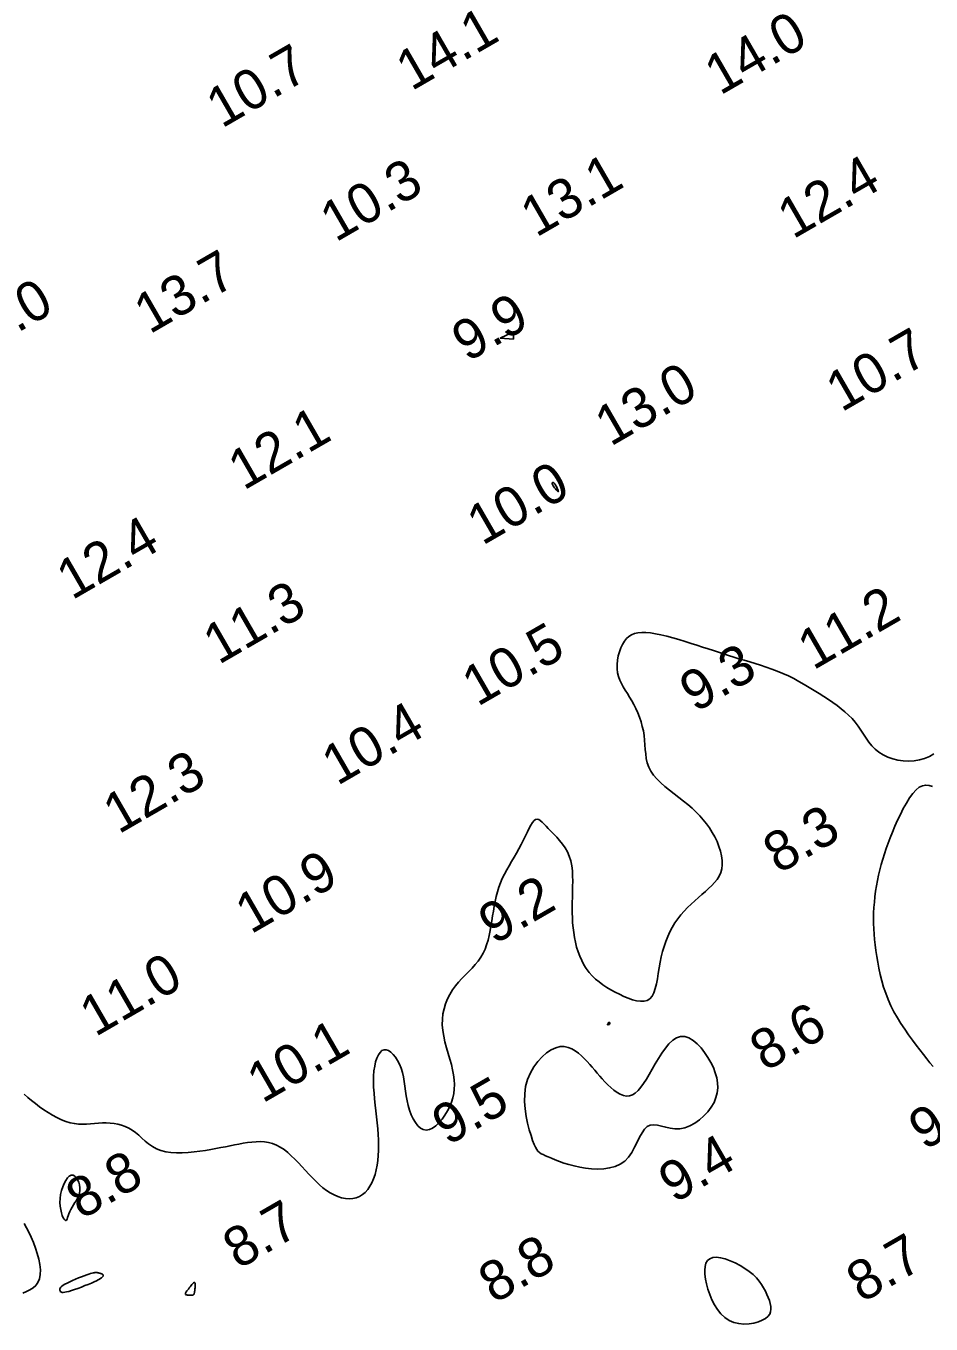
# Model space of a CAD drawing. Extents: x 3024098 to 3056816, y 418252 to 509144.
# Drawn here: x 3036706.3 to 3036819.7, y 419831.5 to 419994.1 of the extents above; entities that cross this region are included whole.
import ezdxf

# ---------------------------------------------------------------- set-up
doc = ezdxf.new("R2010")
doc.units = 0
doc.layers.add('V-CHAN-CONT-EL10', color=7, linetype='Continuous')
doc.layers.add('V-TOPO-SOUN-0911', color=7, linetype='Continuous')

msp = doc.modelspace()

# ---------------------------------------------------------------- linework, layer by layer
at = {"layer": 'V-CHAN-CONT-EL10'}
for points in [[(3036765.7, 419955.04), (3036767.36, 419954.93), (3036767.38, 419955.85)], [(3036772.25, 419936.96), (3036772.24, 419936.93), (3036772.23, 419936.9), (3036772.23, 419936.85), (3036772.24, 419936.79), (3036772.27, 419936.72), (3036772.31, 419936.63), (3036772.36, 419936.53), (3036772.44, 419936.42), (3036772.52, 419936.29), (3036772.62, 419936.17), (3036772.71, 419936.05), (3036772.8, 419935.95), (3036772.88, 419935.87), (3036772.94, 419935.82), (3036772.98, 419935.8), (3036773, 419935.84), (3036772.99, 419935.9), (3036772.96, 419936), (3036772.91, 419936.11), (3036772.85, 419936.24), (3036772.79, 419936.38), (3036772.72, 419936.51), (3036772.65, 419936.63), (3036772.59, 419936.73), (3036772.53, 419936.81), (3036772.48, 419936.87), (3036772.43, 419936.92), (3036772.38, 419936.95), (3036772.34, 419936.97), (3036772.31, 419936.97), (3036772.28, 419936.97)], [(3036779.21, 419869.16), (3036779.22, 419869.18), (3036779.23, 419869.2), (3036779.24, 419869.22), (3036779.25, 419869.24), (3036779.26, 419869.27), (3036779.27, 419869.28), (3036779.29, 419869.3), (3036779.31, 419869.31), (3036779.33, 419869.32), (3036779.35, 419869.33), (3036779.37, 419869.33), (3036779.39, 419869.33), (3036779.41, 419869.32), (3036779.42, 419869.31), (3036779.43, 419869.3), (3036779.44, 419869.28), (3036779.44, 419869.26), (3036779.44, 419869.24), (3036779.44, 419869.21), (3036779.44, 419869.19), (3036779.43, 419869.17), (3036779.43, 419869.14), (3036779.42, 419869.12), (3036779.42, 419869.11), (3036779.41, 419869.09), (3036779.4, 419869.08), (3036779.4, 419869.08), (3036779.39, 419869.07), (3036779.38, 419869.06), (3036779.36, 419869.06), (3036779.34, 419869.05), (3036779.31, 419869.05), (3036779.29, 419869.05), (3036779.26, 419869.04), (3036779.23, 419869.04), (3036779.2, 419869.04), (3036779.18, 419869.04), (3036779.16, 419869.04), (3036779.14, 419869.05), (3036779.14, 419869.05), (3036779.14, 419869.06), (3036779.14, 419869.07), (3036779.15, 419869.08), (3036779.16, 419869.09), (3036779.17, 419869.1), (3036779.19, 419869.12), (3036779.2, 419869.14)], [(3036769.14, 419862.17), (3036769.49, 419862.99), (3036769.92, 419863.75), (3036770.41, 419864.44), (3036770.95, 419865.03), (3036771.52, 419865.53), (3036772.1, 419865.91), (3036772.67, 419866.16), (3036773.21, 419866.29), (3036773.72, 419866.3), (3036774.21, 419866.2), (3036774.67, 419866.02), (3036775.11, 419865.77), (3036775.52, 419865.47), (3036775.9, 419865.14), (3036776.27, 419864.78), (3036776.61, 419864.42), (3036776.94, 419864.06), (3036777.25, 419863.7), (3036777.56, 419863.33), (3036777.87, 419862.97), (3036778.18, 419862.6), (3036778.5, 419862.24), (3036778.84, 419861.87), (3036779.2, 419861.51), (3036779.57, 419861.16), (3036779.96, 419860.83), (3036780.35, 419860.55), (3036780.75, 419860.32), (3036781.15, 419860.17), (3036781.54, 419860.09), (3036781.92, 419860.11), (3036782.28, 419860.24), (3036782.64, 419860.48), (3036782.99, 419860.8), (3036783.33, 419861.2), (3036783.68, 419861.68), (3036784.03, 419862.22), (3036784.39, 419862.82), (3036784.77, 419863.46), (3036785.15, 419864.13), (3036785.56, 419864.82), (3036785.97, 419865.48), (3036786.41, 419866.1), (3036786.86, 419866.65), (3036787.33, 419867.09), (3036787.81, 419867.41), (3036788.31, 419867.57), (3036788.83, 419867.55), (3036789.35, 419867.38), (3036789.88, 419867.07), (3036790.39, 419866.65), (3036790.88, 419866.14), (3036791.33, 419865.56), (3036791.75, 419864.94), (3036792.12, 419864.3), (3036792.43, 419863.66), (3036792.67, 419863.02), (3036792.85, 419862.39), (3036792.95, 419861.76), (3036792.97, 419861.13), (3036792.91, 419860.52), (3036792.75, 419859.9), (3036792.51, 419859.3), (3036792.16, 419858.71), (3036791.73, 419858.14), (3036791.24, 419857.61), (3036790.69, 419857.12), (3036790.09, 419856.71), (3036789.47, 419856.38), (3036788.84, 419856.14), (3036788.22, 419856.01), (3036787.6, 419856), (3036787.02, 419856.07), (3036786.45, 419856.2), (3036785.92, 419856.34), (3036785.41, 419856.45), (3036784.95, 419856.51), (3036784.52, 419856.47), (3036784.14, 419856.3), (3036783.79, 419855.97), (3036783.48, 419855.51), (3036783.18, 419854.95), (3036782.88, 419854.33), (3036782.56, 419853.69), (3036782.2, 419853.05), (3036781.79, 419852.46), (3036781.31, 419851.96), (3036780.74, 419851.57), (3036780.11, 419851.28), (3036779.42, 419851.09), (3036778.69, 419850.98), (3036777.93, 419850.96), (3036777.17, 419850.99), (3036776.41, 419851.07), (3036775.67, 419851.2), (3036774.97, 419851.35), (3036774.31, 419851.52), (3036773.7, 419851.71), (3036773.13, 419851.91), (3036772.61, 419852.11), (3036772.14, 419852.3), (3036771.73, 419852.47), (3036771.38, 419852.63), (3036771.08, 419852.76), (3036770.83, 419852.88), (3036770.63, 419853.01), (3036770.44, 419853.18), (3036770.28, 419853.39), (3036770.12, 419853.68), (3036769.96, 419854.05), (3036769.77, 419854.54), (3036769.57, 419855.16), (3036769.35, 419855.88), (3036769.14, 419856.69), (3036768.96, 419857.56), (3036768.83, 419858.48), (3036768.76, 419859.42), (3036768.78, 419860.36), (3036768.9, 419861.29)], [(3036710.62, 419847.76), (3036710.73, 419848.25), (3036710.88, 419848.73), (3036711.06, 419849.16), (3036711.26, 419849.54), (3036711.48, 419849.84), (3036711.71, 419850.06), (3036711.94, 419850.17), (3036712.17, 419850.17), (3036712.38, 419850.07), (3036712.58, 419849.88), (3036712.75, 419849.62), (3036712.89, 419849.32), (3036712.99, 419848.98), (3036713.04, 419848.62), (3036713.04, 419848.27), (3036712.99, 419847.94), (3036712.89, 419847.62), (3036712.75, 419847.32), (3036712.59, 419847.03), (3036712.41, 419846.75), (3036712.23, 419846.47), (3036712.06, 419846.19), (3036711.9, 419845.91), (3036711.77, 419845.63), (3036711.66, 419845.35), (3036711.57, 419845.1), (3036711.49, 419844.87), (3036711.42, 419844.69), (3036711.34, 419844.57), (3036711.26, 419844.51), (3036711.17, 419844.54), (3036711.06, 419844.66), (3036710.95, 419844.86), (3036710.83, 419845.14), (3036710.72, 419845.48), (3036710.64, 419845.87), (3036710.57, 419846.3), (3036710.54, 419846.77), (3036710.56, 419847.26)], [(3036793.85, 419832.35), (3036793.37, 419832.81), (3036792.94, 419833.35), (3036792.56, 419833.94), (3036792.24, 419834.58), (3036791.96, 419835.24), (3036791.74, 419835.91), (3036791.56, 419836.56), (3036791.43, 419837.18), (3036791.35, 419837.77), (3036791.34, 419838.3), (3036791.38, 419838.77), (3036791.5, 419839.17), (3036791.7, 419839.5), (3036791.98, 419839.73), (3036792.34, 419839.87), (3036792.8, 419839.91), (3036793.33, 419839.84), (3036793.92, 419839.7), (3036794.54, 419839.48), (3036795.17, 419839.2), (3036795.79, 419838.87), (3036796.38, 419838.51), (3036796.92, 419838.12), (3036797.4, 419837.73), (3036797.81, 419837.32), (3036798.16, 419836.9), (3036798.46, 419836.48), (3036798.72, 419836.07), (3036798.94, 419835.65), (3036799.13, 419835.25), (3036799.29, 419834.85), (3036799.44, 419834.47), (3036799.55, 419834.1), (3036799.62, 419833.74), (3036799.64, 419833.4), (3036799.6, 419833.08), (3036799.48, 419832.78), (3036799.27, 419832.5), (3036798.97, 419832.24), (3036798.56, 419832.01), (3036798.07, 419831.81), (3036797.5, 419831.66), (3036796.89, 419831.57), (3036796.26, 419831.54), (3036795.61, 419831.6), (3036794.98, 419831.74), (3036794.39, 419831.99)], [(3036714.15, 419837.79), (3036714.37, 419837.86), (3036714.55, 419837.91), (3036714.69, 419837.95), (3036714.81, 419837.97), (3036714.92, 419837.98), (3036715.01, 419837.99), (3036715.1, 419837.98), (3036715.19, 419837.98), (3036715.28, 419837.96), (3036715.36, 419837.95), (3036715.45, 419837.93), (3036715.53, 419837.91), (3036715.61, 419837.89), (3036715.67, 419837.87), (3036715.73, 419837.85), (3036715.78, 419837.83), (3036715.81, 419837.82), (3036715.84, 419837.8), (3036715.86, 419837.79), (3036715.87, 419837.78), (3036715.88, 419837.77), (3036715.89, 419837.76), (3036715.89, 419837.75), (3036715.9, 419837.74), (3036715.9, 419837.74), (3036715.9, 419837.73), (3036715.9, 419837.73), (3036715.91, 419837.72), (3036715.91, 419837.72), (3036715.92, 419837.71), (3036715.92, 419837.7), (3036715.93, 419837.69), (3036715.94, 419837.67), (3036715.95, 419837.66), (3036715.95, 419837.64), (3036715.95, 419837.61), (3036715.94, 419837.59), (3036715.93, 419837.55), (3036715.91, 419837.51), (3036715.87, 419837.47), (3036715.82, 419837.41), (3036715.75, 419837.35), (3036715.65, 419837.27), (3036715.51, 419837.18), (3036715.33, 419837.08), (3036715.1, 419836.96), (3036714.81, 419836.83), (3036714.47, 419836.68), (3036714.08, 419836.51), (3036713.66, 419836.35), (3036713.23, 419836.18), (3036712.79, 419836.01), (3036712.37, 419835.86), (3036711.98, 419835.74), (3036711.64, 419835.63), (3036711.35, 419835.56), (3036711.13, 419835.52), (3036710.95, 419835.5), (3036710.81, 419835.51), (3036710.71, 419835.53), (3036710.64, 419835.58), (3036710.58, 419835.63), (3036710.55, 419835.7), (3036710.53, 419835.77), (3036710.52, 419835.85), (3036710.53, 419835.95), (3036710.57, 419836.04), (3036710.65, 419836.15), (3036710.77, 419836.27), (3036710.94, 419836.4), (3036711.15, 419836.54), (3036711.43, 419836.68), (3036711.76, 419836.84), (3036712.11, 419837), (3036712.49, 419837.16), (3036712.87, 419837.31), (3036713.24, 419837.46), (3036713.58, 419837.59), (3036713.89, 419837.7)], [(3036726.95, 419835.15), (3036726.84, 419835.14), (3036726.73, 419835.15), (3036726.62, 419835.15), (3036726.51, 419835.17), (3036726.42, 419835.19), (3036726.34, 419835.22), (3036726.28, 419835.25), (3036726.25, 419835.3), (3036726.25, 419835.35), (3036726.27, 419835.42), (3036726.31, 419835.5), (3036726.37, 419835.59), (3036726.44, 419835.69), (3036726.53, 419835.8), (3036726.63, 419835.93), (3036726.74, 419836.07), (3036726.85, 419836.21), (3036726.96, 419836.36), (3036727.07, 419836.49), (3036727.17, 419836.61), (3036727.27, 419836.7), (3036727.35, 419836.75), (3036727.41, 419836.76), (3036727.45, 419836.72), (3036727.48, 419836.64), (3036727.49, 419836.53), (3036727.49, 419836.4), (3036727.49, 419836.24), (3036727.47, 419836.09), (3036727.45, 419835.94), (3036727.44, 419835.8), (3036727.42, 419835.69), (3036727.41, 419835.6), (3036727.39, 419835.52), (3036727.38, 419835.46), (3036727.37, 419835.41), (3036727.36, 419835.37), (3036727.35, 419835.33), (3036727.34, 419835.3), (3036727.33, 419835.28), (3036727.31, 419835.25), (3036727.29, 419835.23), (3036727.27, 419835.21), (3036727.23, 419835.19), (3036727.18, 419835.17), (3036727.12, 419835.16), (3036727.04, 419835.15)]]:
    msp.add_lwpolyline(points, close=True, dxfattribs=at)
for points in [[(3036820.06, 419902.95), (3036819.49, 419902.64), (3036818.89, 419902.39), (3036818.25, 419902.22), (3036817.59, 419902.11), (3036816.91, 419902.07), (3036816.23, 419902.09), (3036815.56, 419902.18), (3036814.9, 419902.34), (3036814.27, 419902.55), (3036813.69, 419902.83), (3036813.16, 419903.16), (3036812.69, 419903.55), (3036812.28, 419903.98), (3036811.9, 419904.44), (3036811.56, 419904.93), (3036811.22, 419905.44), (3036810.9, 419905.95), (3036810.56, 419906.45), (3036810.2, 419906.93), (3036809.81, 419907.39), (3036809.38, 419907.82), (3036808.92, 419908.23), (3036808.44, 419908.62), (3036807.93, 419909.01), (3036807.4, 419909.39), (3036806.84, 419909.76), (3036806.27, 419910.14), (3036805.67, 419910.52), (3036805.06, 419910.91), (3036804.44, 419911.29), (3036803.8, 419911.67), (3036803.15, 419912.03), (3036802.49, 419912.39), (3036801.82, 419912.72), (3036801.13, 419913.04), (3036800.44, 419913.32), (3036799.75, 419913.59), (3036799.05, 419913.84), (3036798.35, 419914.06), (3036797.66, 419914.28), (3036796.98, 419914.49), (3036796.3, 419914.69), (3036795.63, 419914.89), (3036794.98, 419915.09), (3036794.34, 419915.29), (3036793.71, 419915.49), (3036793.07, 419915.7), (3036792.42, 419915.91), (3036791.76, 419916.13), (3036791.08, 419916.35), (3036790.37, 419916.58), (3036789.63, 419916.81), (3036788.87, 419917.05), (3036788.1, 419917.28), (3036787.33, 419917.49), (3036786.58, 419917.69), (3036785.86, 419917.86), (3036785.17, 419918.01), (3036784.54, 419918.11), (3036783.96, 419918.16), (3036783.44, 419918.17), (3036782.97, 419918.13), (3036782.56, 419918.04), (3036782.18, 419917.89), (3036781.85, 419917.68), (3036781.55, 419917.41), (3036781.28, 419917.08), (3036781.04, 419916.68), (3036780.83, 419916.23), (3036780.65, 419915.74), (3036780.51, 419915.23), (3036780.41, 419914.7), (3036780.36, 419914.16), (3036780.36, 419913.63), (3036780.42, 419913.13), (3036780.53, 419912.65), (3036780.69, 419912.21), (3036780.89, 419911.78), (3036781.12, 419911.36), (3036781.38, 419910.94), (3036781.65, 419910.52), (3036781.93, 419910.08), (3036782.2, 419909.62), (3036782.47, 419909.14), (3036782.72, 419908.63), (3036782.96, 419908.1), (3036783.17, 419907.55), (3036783.36, 419906.98), (3036783.52, 419906.41), (3036783.65, 419905.83), (3036783.75, 419905.25), (3036783.81, 419904.67), (3036783.85, 419904.09), (3036783.89, 419903.52), (3036783.94, 419902.96), (3036784.02, 419902.4), (3036784.14, 419901.86), (3036784.32, 419901.32), (3036784.57, 419900.81), (3036784.92, 419900.31), (3036785.34, 419899.82), (3036785.83, 419899.35), (3036786.36, 419898.88), (3036786.93, 419898.42), (3036787.51, 419897.97), (3036788.1, 419897.52), (3036788.67, 419897.06), (3036789.23, 419896.61), (3036789.75, 419896.15), (3036790.25, 419895.68), (3036790.72, 419895.2), (3036791.16, 419894.71), (3036791.56, 419894.2), (3036791.94, 419893.68), (3036792.29, 419893.13), (3036792.61, 419892.56), (3036792.89, 419891.97), (3036793.12, 419891.37), (3036793.31, 419890.78), (3036793.45, 419890.19), (3036793.52, 419889.62), (3036793.54, 419889.07), (3036793.48, 419888.56), (3036793.34, 419888.09), (3036793.14, 419887.65), (3036792.89, 419887.24), (3036792.58, 419886.85), (3036792.22, 419886.47), (3036791.83, 419886.1), (3036791.42, 419885.73), (3036790.99, 419885.36), (3036790.54, 419884.97), (3036790.1, 419884.57), (3036789.65, 419884.15), (3036789.2, 419883.72), (3036788.77, 419883.26), (3036788.36, 419882.79), (3036787.96, 419882.29), (3036787.6, 419881.78), (3036787.27, 419881.23), (3036786.97, 419880.67), (3036786.7, 419880.08), (3036786.46, 419879.48), (3036786.24, 419878.85), (3036786.06, 419878.2), (3036785.89, 419877.54), (3036785.75, 419876.86), (3036785.63, 419876.16), (3036785.52, 419875.47), (3036785.42, 419874.79), (3036785.29, 419874.15), (3036785.15, 419873.57), (3036784.98, 419873.05), (3036784.75, 419872.62), (3036784.48, 419872.29), (3036784.14, 419872.08), (3036783.74, 419871.98), (3036783.29, 419871.97), (3036782.81, 419872.04), (3036782.29, 419872.17), (3036781.76, 419872.36), (3036781.21, 419872.59), (3036780.67, 419872.85), (3036780.12, 419873.12), (3036779.59, 419873.41), (3036779.07, 419873.71), (3036778.58, 419874.04), (3036778.1, 419874.39), (3036777.65, 419874.76), (3036777.23, 419875.16), (3036776.85, 419875.59), (3036776.5, 419876.06), (3036776.19, 419876.55), (3036775.92, 419877.08), (3036775.67, 419877.62), (3036775.46, 419878.18), (3036775.28, 419878.76), (3036775.13, 419879.36), (3036775.01, 419879.96), (3036774.92, 419880.57), (3036774.84, 419881.18), (3036774.79, 419881.8), (3036774.75, 419882.43), (3036774.74, 419883.06), (3036774.73, 419883.7), (3036774.74, 419884.35), (3036774.76, 419885.01), (3036774.78, 419885.68), (3036774.79, 419886.35), (3036774.8, 419887.02), (3036774.79, 419887.68), (3036774.75, 419888.33), (3036774.67, 419888.96), (3036774.54, 419889.56), (3036774.37, 419890.14), (3036774.13, 419890.68), (3036773.84, 419891.19), (3036773.51, 419891.66), (3036773.15, 419892.11), (3036772.79, 419892.53), (3036772.42, 419892.91), (3036772.07, 419893.28), (3036771.74, 419893.61), (3036771.45, 419893.92), (3036771.19, 419894.2), (3036770.95, 419894.43), (3036770.73, 419894.61), (3036770.53, 419894.73), (3036770.34, 419894.78), (3036770.15, 419894.74), (3036769.96, 419894.6), (3036769.76, 419894.37), (3036769.56, 419894.05), (3036769.34, 419893.66), (3036769.11, 419893.21), (3036768.86, 419892.71), (3036768.61, 419892.18), (3036768.34, 419891.63), (3036768.05, 419891.08), (3036767.75, 419890.54), (3036767.44, 419890.01), (3036767.13, 419889.49), (3036766.82, 419888.96), (3036766.52, 419888.44), (3036766.23, 419887.91), (3036765.97, 419887.37), (3036765.73, 419886.82), (3036765.52, 419886.26), (3036765.35, 419885.68), (3036765.2, 419885.09), (3036765.07, 419884.49), (3036764.95, 419883.89), (3036764.85, 419883.28), (3036764.75, 419882.67), (3036764.65, 419882.05), (3036764.55, 419881.44), (3036764.44, 419880.83), (3036764.32, 419880.23), (3036764.18, 419879.64), (3036764.01, 419879.06), (3036763.81, 419878.51), (3036763.57, 419877.98), (3036763.29, 419877.48), (3036762.96, 419877.01), (3036762.59, 419876.56), (3036762.19, 419876.12), (3036761.77, 419875.7), (3036761.35, 419875.27), (3036760.92, 419874.83), (3036760.5, 419874.38), (3036760.11, 419873.9), (3036759.74, 419873.39), (3036759.41, 419872.84), (3036759.12, 419872.27), (3036758.87, 419871.67), (3036758.67, 419871.04), (3036758.54, 419870.39), (3036758.46, 419869.72), (3036758.45, 419869.03), (3036758.51, 419868.32), (3036758.63, 419867.6), (3036758.79, 419866.88), (3036758.98, 419866.15), (3036759.19, 419865.43), (3036759.4, 419864.73), (3036759.59, 419864.04), (3036759.75, 419863.38), (3036759.87, 419862.74), (3036759.95, 419862.14), (3036759.98, 419861.55), (3036759.96, 419860.98), (3036759.89, 419860.42), (3036759.77, 419859.88), (3036759.6, 419859.33), (3036759.38, 419858.79), (3036759.1, 419858.24), (3036758.78, 419857.71), (3036758.43, 419857.21), (3036758.04, 419856.77), (3036757.64, 419856.38), (3036757.23, 419856.09), (3036756.83, 419855.9), (3036756.43, 419855.83), (3036756.06, 419855.9), (3036755.7, 419856.09), (3036755.38, 419856.38), (3036755.08, 419856.77), (3036754.81, 419857.23), (3036754.57, 419857.76), (3036754.36, 419858.32), (3036754.19, 419858.91), (3036754.05, 419859.51), (3036753.94, 419860.11), (3036753.85, 419860.72), (3036753.76, 419861.32), (3036753.68, 419861.91), (3036753.57, 419862.49), (3036753.45, 419863.04), (3036753.29, 419863.58), (3036753.09, 419864.08), (3036752.85, 419864.54), (3036752.59, 419864.96), (3036752.31, 419865.31), (3036752.02, 419865.59), (3036751.72, 419865.79), (3036751.43, 419865.9), (3036751.15, 419865.9), (3036750.89, 419865.79), (3036750.65, 419865.57), (3036750.44, 419865.25), (3036750.25, 419864.85), (3036750.1, 419864.38), (3036749.98, 419863.84), (3036749.89, 419863.24), (3036749.84, 419862.6), (3036749.83, 419861.92), (3036749.85, 419861.21), (3036749.9, 419860.48), (3036749.96, 419859.74), (3036750.04, 419858.98), (3036750.12, 419858.23), (3036750.21, 419857.48), (3036750.29, 419856.73), (3036750.36, 419856.01), (3036750.41, 419855.3), (3036750.45, 419854.61), (3036750.46, 419853.94), (3036750.46, 419853.29), (3036750.43, 419852.65), (3036750.37, 419852.03), (3036750.29, 419851.43), (3036750.17, 419850.84), (3036750.03, 419850.28), (3036749.85, 419849.75), (3036749.64, 419849.25), (3036749.39, 419848.8), (3036749.12, 419848.39), (3036748.8, 419848.04), (3036748.46, 419847.75), (3036748.07, 419847.53), (3036747.66, 419847.37), (3036747.23, 419847.27), (3036746.77, 419847.24), (3036746.31, 419847.27), (3036745.83, 419847.36), (3036745.35, 419847.5), (3036744.88, 419847.71), (3036744.41, 419847.96), (3036743.95, 419848.27), (3036743.5, 419848.62), (3036743.05, 419849), (3036742.61, 419849.42), (3036742.17, 419849.86), (3036741.73, 419850.32), (3036741.29, 419850.79), (3036740.86, 419851.26), (3036740.42, 419851.73), (3036739.98, 419852.19), (3036739.53, 419852.62), (3036739.08, 419853.03), (3036738.62, 419853.39), (3036738.15, 419853.7), (3036737.67, 419853.96), (3036737.18, 419854.15), (3036736.68, 419854.28), (3036736.16, 419854.35), (3036735.64, 419854.39), (3036735.11, 419854.38), (3036734.58, 419854.34), (3036734.04, 419854.27), (3036733.5, 419854.18), (3036732.96, 419854.09), (3036732.41, 419853.99), (3036731.85, 419853.88), (3036731.27, 419853.76), (3036730.68, 419853.65), (3036730.07, 419853.53), (3036729.43, 419853.41), (3036728.76, 419853.3), (3036728.06, 419853.19), (3036727.34, 419853.1), (3036726.6, 419853.03), (3036725.87, 419852.99), (3036725.15, 419852.98), (3036724.45, 419853.03), (3036723.79, 419853.12), (3036723.18, 419853.29), (3036722.63, 419853.51), (3036722.12, 419853.8), (3036721.65, 419854.12), (3036721.22, 419854.47), (3036720.8, 419854.83), (3036720.4, 419855.19), (3036720, 419855.52), (3036719.59, 419855.83), (3036719.16, 419856.08), (3036718.72, 419856.29), (3036718.26, 419856.45), (3036717.79, 419856.57), (3036717.31, 419856.66), (3036716.83, 419856.71), (3036716.34, 419856.74), (3036715.85, 419856.73), (3036715.36, 419856.71), (3036714.87, 419856.67), (3036714.38, 419856.63), (3036713.88, 419856.59), (3036713.37, 419856.58), (3036712.86, 419856.59), (3036712.34, 419856.65), (3036711.81, 419856.75), (3036711.26, 419856.91), (3036710.71, 419857.13), (3036710.16, 419857.4), (3036709.6, 419857.7), (3036709.05, 419858.03), (3036708.51, 419858.39), (3036707.98, 419858.76), (3036707.47, 419859.15), (3036706.98, 419859.53), (3036706.5, 419859.92), (3036706.04, 419860.32)], [(3036819.95, 419863.81), (3036819.56, 419864.28), (3036819.16, 419864.78), (3036818.75, 419865.32), (3036818.31, 419865.88), (3036817.85, 419866.48), (3036817.38, 419867.11), (3036816.89, 419867.78), (3036816.41, 419868.46), (3036815.93, 419869.17), (3036815.48, 419869.9), (3036815.05, 419870.65), (3036814.66, 419871.41), (3036814.32, 419872.19), (3036814.02, 419872.97), (3036813.75, 419873.76), (3036813.53, 419874.55), (3036813.33, 419875.33), (3036813.17, 419876.1), (3036813.02, 419876.86), (3036812.9, 419877.6), (3036812.79, 419878.33), (3036812.7, 419879.03), (3036812.62, 419879.72), (3036812.56, 419880.39), (3036812.52, 419881.06), (3036812.5, 419881.72), (3036812.49, 419882.39), (3036812.51, 419883.05), (3036812.54, 419883.72), (3036812.6, 419884.39), (3036812.67, 419885.07), (3036812.76, 419885.75), (3036812.87, 419886.42), (3036812.99, 419887.1), (3036813.13, 419887.77), (3036813.29, 419888.44), (3036813.46, 419889.1), (3036813.65, 419889.77), (3036813.85, 419890.43), (3036814.08, 419891.1), (3036814.32, 419891.77), (3036814.58, 419892.46), (3036814.87, 419893.17), (3036815.18, 419893.89), (3036815.51, 419894.64), (3036815.86, 419895.38), (3036816.23, 419896.11), (3036816.62, 419896.81), (3036817.01, 419897.44), (3036817.42, 419898), (3036817.83, 419898.45), (3036818.23, 419898.79), (3036818.64, 419898.98), (3036819.05, 419899.06), (3036819.47, 419899.01), (3036819.89, 419898.87)], [(3036706.03, 419844.15), (3036706.35, 419843.61), (3036706.65, 419843.03), (3036706.94, 419842.41), (3036707.22, 419841.75), (3036707.48, 419841.06), (3036707.7, 419840.36), (3036707.89, 419839.66), (3036708.02, 419838.98), (3036708.08, 419838.34), (3036708.07, 419837.74), (3036707.97, 419837.21), (3036707.77, 419836.76), (3036707.5, 419836.38), (3036707.16, 419836.07), (3036706.77, 419835.81), (3036706.34, 419835.6), (3036705.9, 419835.43)]]:
    msp.add_lwpolyline(points, dxfattribs=at)

# ---------------------------------------------------------------- texts
at = {"layer": 'V-TOPO-SOUN-0911'}
for s, p in [('14.1 ', (3036754.59, 419985.94)), ('14.0 ', (3036793.27, 419985.4)), ('10.7 ', (3036730.82, 419981.27)), ('10.3 ', (3036745.09, 419967)), ('13.1 ', (3036770.21, 419967.6)), ('12.4 ', (3036802.41, 419967.39)), ('13.7 ', (3036721.77, 419955.48)), ('13.0 ', (3036698.75, 419951.94)), ('9.9', (3036761.59, 419951.98)), ('10.7 ', (3036808.48, 419945.71)), ('13.0 ', (3036779.53, 419941.41)), ('12.1 ', (3036733.56, 419935.91)), ('10.0 ', (3036763.48, 419929.01)), ('12.4 ', (3036712.05, 419922.18)), ('11.3 ', (3036730.43, 419914.08)), ('11.2 ', (3036804.94, 419913.39)), ('10.5 ', (3036762.87, 419908.83)), ('9.3', (3036790.14, 419908.08)), ('10.4 ', (3036745.29, 419898.92)), ('12.3 ', (3036717.89, 419892.85)), ('8.3', (3036800.6, 419887.87)), ('10.9 ', (3036734.46, 419880.32)), ('9.2', (3036764.94, 419879.01)), ('11.0 ', (3036714.96, 419867.46)), ('8.6', (3036798.93, 419863.11)), ('10.1 ', (3036735.92, 419859.14)), ('9.5', (3036759.12, 419853.82)), ('9.4', (3036818.85, 419853.23)), ('9.4', (3036787.51, 419846.6)), ('8.8', (3036713.24, 419844.57)), ('8.7', (3036732.89, 419838.33)), ('8.8', (3036764.94, 419834.03)), ('8.7', (3036811.04, 419834.13))]:
    msp.add_text(s, height=5, rotation=30, dxfattribs=at).set_placement(p)

doc.saveas('drawing.dxf')
